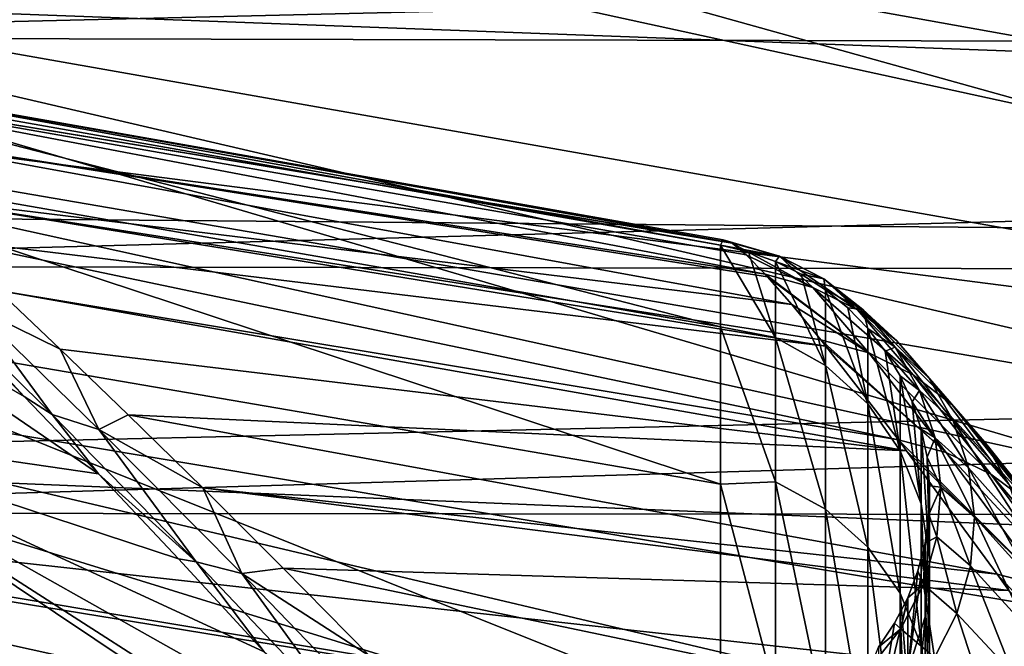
# Model space of a CAD drawing. Header units: metres. Extents: x -22 to 73, y -229 to 22.
# Tile 431 of 447: x 55.1 to 57.05, y 17.46 to 18.7. Entities that reach past the tile are written whole.
import ezdxf

# ---------------------------------------------------------------- set-up
doc = ezdxf.new("R2010")
doc.units = ezdxf.units.M
doc.layers.add('solid_509500_SW0001', color=7, linetype='CONTINUOUS')

msp = doc.modelspace()

# ---------------------------------------------------------------- linework, layer by layer
at = {"layer": 'solid_509500_SW0001'}
for points in [[(61.099998, 18.585415, 64.566002), (53.599998, 20.164476, 64.90905), (53.599998, 19.806295, 63.114254)], [(61.099998, 18.585415, 64.566002), (61.099998, 18.722744, 65.417595), (53.599998, 20.164476, 64.90905)], [(59.599998, 18.402672, 73.475548), (53.599998, 19.508614, 73.964409), (53.599998, 19.964752, 72.191483)], [(59.621582, 18.498983, 73.124634), (59.599998, 18.402672, 73.475548), (53.599998, 19.964752, 72.191483)], [(59.688492, 18.581976, 72.761391), (59.621582, 18.498983, 73.124634), (53.599998, 19.964752, 72.191483)], [(59.805859, 18.651215, 72.380966), (59.688492, 18.581976, 72.761391), (53.599998, 19.964752, 72.191483)], [(59.981289, 18.705238, 71.978897), (59.805859, 18.651215, 72.380966), (53.599998, 19.964752, 72.191483)], [(61.099998, 18.195206, 62.886829), (53.599998, 19.806295, 63.114254), (53.599998, 19.288593, 61.358448)], [(61.099998, 18.409513, 63.722176), (61.099998, 18.585415, 64.566002), (53.599998, 19.806295, 63.114254)], [(61.099998, 18.195206, 62.886829), (61.099998, 18.409513, 63.722176), (53.599998, 19.806295, 63.114254)], [(59.599998, 17.83671, 75.105759), (53.599998, 18.895386, 75.689224), (53.599998, 19.508614, 73.964409)], [(59.599998, 18.138485, 74.295662), (53.599998, 19.508614, 73.964409), (59.599998, 18.402672, 73.475548)], [(59.599998, 17.83671, 75.105759), (53.599998, 19.508614, 73.964409), (59.599998, 18.138485, 74.295662)], [(61.099998, 17.653446, 61.249756), (53.599998, 19.288593, 61.358448), (53.599998, 18.61553, 59.656017)], [(61.099998, 17.942911, 62.061825), (61.099998, 18.195206, 62.886829), (53.599998, 19.288593, 61.358448)], [(61.099998, 17.653446, 61.249756), (61.099998, 17.942911, 62.061825), (53.599998, 19.288593, 61.358448)], [(53.799999, 19.076483, 76.779968), (53.799999, 18.663363, 77.626991), (69.21067, 19.032829, 76.874199)], [(53.799999, 18.663363, 77.626991), (69.212181, 18.627522, 77.696152), (69.21067, 19.032829, 76.874199)], [(53.799999, 18.758446, 58.559624), (69.193947, 19.030495, 59.120796), (69.193428, 18.184229, 57.49601)], [(59.599998, 17.125511, 76.680832), (53.599998, 18.130226, 77.351738), (53.599998, 18.895386, 75.689224)], [(59.599998, 17.498804, 75.901382), (53.599998, 18.895386, 75.689224), (59.599998, 17.83671, 75.105759)], [(59.599998, 17.125511, 76.680832), (53.599998, 18.895386, 75.689224), (59.599998, 17.498804, 75.901382)], [(53.799999, 18.316017, 57.727535), (53.799999, 18.758446, 58.559624), (69.193428, 18.184229, 57.49601)], [(53.799999, 18.663363, 77.626991), (53.799999, 18.212656, 78.45462), (69.212181, 18.627522, 77.696152)], [(61.099998, 16.964737, 59.668873), (53.599998, 18.61553, 59.656017), (53.599998, 17.792845, 58.02129)], [(61.099998, 17.327251, 60.451733), (61.099998, 17.653446, 61.249756), (53.599998, 18.61553, 59.656017)], [(61.099998, 16.964737, 59.668873), (61.099998, 17.327251, 60.451733), (53.599998, 18.61553, 59.656017)], [(53.799999, 18.212656, 78.45462), (69.2136, 18.186735, 78.499649), (69.212181, 18.627522, 77.696152)], [(54.515816, 18.612375, 67.635651), (56.486824, 18.253136, 67.053543), (54.493797, 18.604088, 67.035347)], [(54.493797, 18.604088, 67.035347), (56.486824, 18.253136, 67.053543), (56.486824, 18.092089, 65.402107)], [(54.493797, 18.439945, 65.352158), (54.493797, 18.604088, 67.035347), (56.486824, 18.092089, 65.402107)], [(54.515816, 18.612375, 67.635651), (56.492325, 18.263838, 67.41993), (56.486824, 18.253136, 67.053543)], [(54.515816, 18.612375, 67.635651), (56.508816, 18.257936, 67.786026), (56.492325, 18.263838, 67.41993)], [(54.515816, 18.612375, 67.635651), (54.582348, 18.574505, 68.238312), (56.508816, 18.257936, 67.786026)], [(54.582348, 18.574505, 68.238312), (56.51004, 18.257128, 67.806183), (56.508816, 18.257936, 67.786026)], [(54.582348, 18.574505, 68.238312), (56.57497, 18.195866, 68.517761), (56.5373, 18.234434, 68.162636)], [(54.582348, 18.574505, 68.238312), (54.694813, 18.48856, 68.845955), (56.57497, 18.195866, 68.517761)], [(54.582348, 18.574505, 68.238312), (56.5373, 18.234434, 68.162636), (56.51004, 18.257128, 67.806183)], [(54.694813, 18.48856, 68.845955), (56.579552, 18.190868, 68.555153), (56.57497, 18.195866, 68.517761)], [(54.694813, 18.48856, 68.845955), (56.627422, 18.136175, 68.900169), (56.579552, 18.190868, 68.555153)], [(54.694813, 18.48856, 68.845955), (54.854065, 18.352461, 69.454407), (56.627422, 18.136175, 68.900169)], [(54.493797, 18.439945, 65.352158), (56.486824, 18.092089, 65.402107), (56.486824, 17.78194, 63.772079)], [(54.493797, 18.123835, 63.690788), (54.493797, 18.439945, 65.352158), (56.486824, 17.78194, 63.772079)], [(54.854065, 18.352461, 69.454407), (56.685024, 18.06633, 69.242287), (56.627422, 18.136175, 68.900169)], [(54.854065, 18.352461, 69.454407), (56.694698, 18.054293, 69.294388), (56.685024, 18.06633, 69.242287)], [(54.854065, 18.352461, 69.454407), (54.951618, 18.264824, 69.757622), (56.694698, 18.054293, 69.294388)], [(53.799999, 17.8367, 56.916134), (53.799999, 18.316017, 57.727535), (69.193428, 18.184229, 57.49601)], [(54.951618, 18.264824, 69.757622), (56.838116, 17.869017, 69.951462), (56.694698, 18.054293, 69.294388)], [(54.951618, 18.264824, 69.757622), (55.06142, 18.163538, 70.059952), (56.838116, 17.869017, 69.951462)], [(56.492325, 18.263838, 67.41993), (56.603344, 18.231506, 67.784966), (56.486824, 18.253136, 67.053543)], [(56.486824, 18.253136, 67.053543), (56.542007, 18.24016, 67.054214), (56.595367, 18.07131, 65.484802)], [(56.486824, 18.092089, 65.402107), (56.486824, 18.253136, 67.053543), (56.595367, 18.07131, 65.484802)], [(56.603344, 18.231506, 67.784966), (56.542007, 18.24016, 67.054214), (56.486824, 18.253136, 67.053543)], [(56.492325, 18.263838, 67.41993), (56.508816, 18.257936, 67.786026), (56.603344, 18.231506, 67.784966)], [(56.669495, 18.169645, 68.514275), (56.603344, 18.231506, 67.784966), (56.508816, 18.257936, 67.786026)], [(56.51004, 18.257128, 67.806183), (56.669495, 18.169645, 68.514275), (56.508816, 18.257936, 67.786026)], [(56.51004, 18.257128, 67.806183), (56.5373, 18.234434, 68.162636), (56.669495, 18.169645, 68.514275)], [(55.259266, 17.80201, 71.153893), (54.626633, 18.234938, 71.095657), (54.626633, 17.894449, 72.678116)], [(55.112923, 17.954586, 70.843826), (54.97855, 18.091921, 70.530029), (54.626633, 18.234938, 71.095657)], [(55.259266, 17.80201, 71.153893), (55.112923, 17.954586, 70.843826), (54.626633, 18.234938, 71.095657)], [(56.5373, 18.234434, 68.162636), (56.57497, 18.195866, 68.517761), (56.669495, 18.169645, 68.514275)], [(56.542007, 18.24016, 67.054214), (56.595367, 18.221027, 67.055206), (56.595367, 18.07131, 65.484802)], [(56.603344, 18.231506, 67.784966), (56.595367, 18.221027, 67.055206), (56.542007, 18.24016, 67.054214)], [(56.603344, 18.231506, 67.784966), (56.690884, 18.187128, 67.783241), (56.595367, 18.221027, 67.055206)], [(56.757038, 18.12561, 68.508499), (56.690884, 18.187128, 67.783241), (56.603344, 18.231506, 67.784966)], [(56.669495, 18.169645, 68.514275), (56.757038, 18.12561, 68.508499), (56.603344, 18.231506, 67.784966)], [(53.799999, 18.212656, 78.45462), (53.799999, 17.725273, 79.2612), (69.2136, 18.186735, 78.499649)], [(56.693985, 18.016031, 65.492493), (56.595367, 18.07131, 65.484802), (56.595367, 18.221027, 67.055206)], [(56.646259, 18.195959, 67.056511), (56.693985, 18.016031, 65.492493), (56.595367, 18.221027, 67.055206)], [(56.690884, 18.187128, 67.783241), (56.646259, 18.195959, 67.056511), (56.595367, 18.221027, 67.055206)], [(56.779545, 18.04055, 69.236366), (56.669495, 18.169645, 68.514275), (56.57497, 18.195866, 68.517761)], [(56.579552, 18.190868, 68.555153), (56.779545, 18.04055, 69.236366), (56.57497, 18.195866, 68.517761)], [(56.579552, 18.190868, 68.555153), (56.627422, 18.136175, 68.900169), (56.779545, 18.04055, 69.236366)], [(56.646259, 18.195959, 67.056511), (56.693985, 18.165291, 67.058098), (56.693985, 18.016031, 65.492493)], [(56.690884, 18.187128, 67.783241), (56.693985, 18.165291, 67.058098), (56.646259, 18.195959, 67.056511)], [(53.799999, 17.725273, 79.2612), (69.214699, 17.711315, 79.283142), (69.2136, 18.186735, 78.499649)], [(53.799999, 17.8367, 56.916134), (69.193428, 18.184229, 57.49601), (69.193031, 17.199686, 55.951317)], [(54.915146, 18.169039, 70.276817), (54.97855, 18.091921, 70.530029), (55.112923, 17.954586, 70.843826)], [(54.915146, 18.169039, 70.276817), (55.112923, 17.954586, 70.843826), (55.167999, 17.918901, 70.849937)], [(54.915146, 18.169039, 70.276817), (55.167999, 17.918901, 70.849937), (55.00935, 18.133778, 70.228546)], [(56.867085, 17.997246, 69.226509), (56.757038, 18.12561, 68.508499), (56.669495, 18.169645, 68.514275)], [(56.779545, 18.04055, 69.236366), (56.867085, 17.997246, 69.226509), (56.669495, 18.169645, 68.514275)], [(56.690884, 18.187128, 67.783241), (56.768059, 18.126514, 67.780884), (56.693985, 18.165291, 67.058098)], [(56.834213, 18.065466, 68.500603), (56.768059, 18.126514, 67.780884), (56.690884, 18.187128, 67.783241)], [(56.757038, 18.12561, 68.508499), (56.834213, 18.065466, 68.500603), (56.690884, 18.187128, 67.783241)], [(55.00935, 18.133778, 70.228546), (55.183632, 18.048222, 70.360825), (55.06142, 18.163538, 70.059952)], [(55.06142, 18.163538, 70.059952), (56.854214, 17.847603, 70.015228), (56.838116, 17.869017, 69.951462)], [(55.06142, 18.163538, 70.059952), (55.183632, 18.048222, 70.360825), (56.854214, 17.847603, 70.015228)], [(56.693985, 18.165291, 67.058098), (56.737919, 18.129421, 67.059959), (56.777504, 17.94018, 65.503052)], [(56.693985, 18.016031, 65.492493), (56.693985, 18.165291, 67.058098), (56.777504, 17.94018, 65.503052)], [(56.768059, 18.126514, 67.780884), (56.737919, 18.129421, 67.059959), (56.693985, 18.165291, 67.058098)], [(59.599998, 16.274378, 78.187477), (53.599998, 17.218668, 78.93972), (53.599998, 18.130226, 77.351738)], [(59.599998, 16.717043, 77.443542), (53.599998, 18.130226, 77.351738), (59.599998, 17.125511, 76.680832)], [(59.599998, 16.274378, 78.187477), (53.599998, 18.130226, 77.351738), (59.599998, 16.717043, 77.443542)], [(55.260254, 17.889351, 70.794556), (55.183632, 18.048222, 70.360825), (55.00935, 18.133778, 70.228546)], [(55.167999, 17.918901, 70.849937), (55.260254, 17.889351, 70.794556), (55.00935, 18.133778, 70.228546)], [(56.627422, 18.136175, 68.900169), (56.685024, 18.06633, 69.242287), (56.779545, 18.04055, 69.236366)], [(56.737919, 18.129421, 67.059959), (56.777504, 18.088812, 67.062065), (56.777504, 17.94018, 65.503052)], [(56.768059, 18.126514, 67.780884), (56.777504, 18.088812, 67.062065), (56.737919, 18.129421, 67.059959)], [(54.493797, 18.123835, 63.690788), (56.486824, 17.78194, 63.772079), (56.486824, 17.325247, 62.176895)], [(54.493797, 17.65836, 62.064934), (54.493797, 18.123835, 63.690788), (56.486824, 17.325247, 62.176895)], [(56.94426, 17.938097, 69.213058), (56.834213, 18.065466, 68.500603), (56.757038, 18.12561, 68.508499)], [(56.867085, 17.997246, 69.226509), (56.94426, 17.938097, 69.213058), (56.757038, 18.12561, 68.508499)], [(56.768059, 18.126514, 67.780884), (56.831894, 18.052002, 67.777992), (56.777504, 18.088812, 67.062065)], [(56.898052, 17.991531, 68.490898), (56.831894, 18.052002, 67.777992), (56.768059, 18.126514, 67.780884)], [(56.834213, 18.065466, 68.500603), (56.898052, 17.991531, 68.490898), (56.768059, 18.126514, 67.780884)], [(56.486824, 18.092089, 65.402107), (56.595367, 18.07131, 65.484802), (56.595367, 17.786499, 63.933193)], [(56.486824, 17.78194, 63.772079), (56.486824, 18.092089, 65.402107), (56.595367, 17.786499, 63.933193)], [(56.693985, 17.732094, 63.945633), (56.595367, 17.786499, 63.933193), (56.595367, 18.07131, 65.484802)], [(56.693985, 17.732094, 63.945633), (56.595367, 18.07131, 65.484802), (56.693985, 18.016031, 65.492493)], [(56.777504, 18.088812, 67.062065), (56.812225, 18.043982, 67.064384), (56.841633, 17.847649, 65.51593)], [(56.777504, 17.94018, 65.503052), (56.777504, 18.088812, 67.062065), (56.841633, 17.847649, 65.51593)], [(56.831894, 18.052002, 67.777992), (56.812225, 18.043982, 67.064384), (56.777504, 18.088812, 67.062065)], [(56.932629, 17.843927, 69.943077), (56.779545, 18.04055, 69.236366), (56.685024, 18.06633, 69.242287)], [(56.694698, 18.054293, 69.294388), (56.932629, 17.843927, 69.943077), (56.685024, 18.06633, 69.242287)], [(56.694698, 18.054293, 69.294388), (56.838116, 17.869017, 69.951462), (56.932629, 17.843927, 69.943077)], [(56.831894, 18.052002, 67.777992), (56.879932, 17.966463, 67.774666), (56.812225, 18.043982, 67.064384)], [(56.946091, 17.906656, 68.479759), (56.879932, 17.966463, 67.774666), (56.831894, 18.052002, 67.777992)], [(56.898052, 17.991531, 68.490898), (56.946091, 17.906656, 68.479759), (56.831894, 18.052002, 67.777992)], [(57.008099, 17.865387, 69.196518), (56.898052, 17.991531, 68.490898), (56.834213, 18.065466, 68.500603)], [(56.94426, 17.938097, 69.213058), (57.008099, 17.865387, 69.196518), (56.834213, 18.065466, 68.500603)], [(55.183632, 18.048222, 70.360825), (55.318283, 17.918566, 70.659386), (56.854214, 17.847603, 70.015228)], [(55.260254, 17.889351, 70.794556), (55.318283, 17.918566, 70.659386), (55.183632, 18.048222, 70.360825)], [(57.020168, 17.801764, 69.929131), (56.867085, 17.997246, 69.226509), (56.779545, 18.04055, 69.236366)], [(56.932629, 17.843927, 69.943077), (57.020168, 17.801764, 69.929131), (56.779545, 18.04055, 69.236366)], [(56.812225, 18.043982, 67.064384), (56.841633, 17.995514, 67.066902), (56.841633, 17.847649, 65.51593)], [(56.879932, 17.966463, 67.774666), (56.841633, 17.995514, 67.066902), (56.812225, 18.043982, 67.064384)], [(56.693985, 18.016031, 65.492493), (56.777504, 17.94018, 65.503052), (56.777504, 17.657436, 63.962704)], [(56.693985, 17.732094, 63.945633), (56.693985, 18.016031, 65.492493), (56.777504, 17.657436, 63.962704)], [(56.841633, 17.995514, 67.066902), (56.865353, 17.944029, 67.069572), (56.88308, 17.743191, 65.530472)], [(56.841633, 17.847649, 65.51593), (56.841633, 17.995514, 67.066902), (56.88308, 17.743191, 65.530472)], [(56.879932, 17.966463, 67.774666), (56.865353, 17.944029, 67.069572), (56.841633, 17.995514, 67.066902)], [(57.097343, 17.744173, 69.910072), (56.94426, 17.938097, 69.213058), (56.867085, 17.997246, 69.226509)], [(57.020168, 17.801764, 69.929131), (57.097343, 17.744173, 69.910072), (56.867085, 17.997246, 69.226509)], [(57.056137, 17.781916, 69.177528), (56.946091, 17.906656, 68.479759), (56.898052, 17.991531, 68.490898)], [(57.008099, 17.865387, 69.196518), (57.056137, 17.781916, 69.177528), (56.898052, 17.991531, 68.490898)], [(55.167999, 17.918901, 70.849937), (55.112923, 17.954586, 70.843826), (55.259266, 17.80201, 71.153893)], [(56.879932, 17.966463, 67.774666), (56.91032, 17.873196, 67.771034), (56.865353, 17.944029, 67.069572)], [(56.976479, 17.81411, 68.467613), (56.91032, 17.873196, 67.771034), (56.879932, 17.966463, 67.774666)], [(56.946091, 17.906656, 68.479759), (56.976479, 17.81411, 68.467613), (56.879932, 17.966463, 67.774666)], [(56.777504, 17.94018, 65.503052), (56.841633, 17.847649, 65.51593), (56.841633, 17.566364, 63.983528)], [(56.777504, 17.657436, 63.962704), (56.777504, 17.94018, 65.503052), (56.841633, 17.566364, 63.983528)], [(56.865353, 17.944029, 67.069572), (56.88308, 17.89019, 67.072365), (56.88308, 17.743191, 65.530472)], [(56.91032, 17.873196, 67.771034), (56.88308, 17.89019, 67.072365), (56.865353, 17.944029, 67.069572)], [(57.161182, 17.673378, 69.886658), (57.008099, 17.865387, 69.196518), (56.94426, 17.938097, 69.213058)], [(57.097343, 17.744173, 69.910072), (57.161182, 17.673378, 69.886658), (56.94426, 17.938097, 69.213058)], [(55.167999, 17.918901, 70.849937), (55.259266, 17.80201, 71.153893), (55.452038, 17.628592, 71.387032)], [(55.167999, 17.918901, 70.849937), (55.452038, 17.628592, 71.387032), (55.260254, 17.889351, 70.794556)], [(55.260254, 17.889351, 70.794556), (55.465214, 17.774439, 70.954445), (55.318283, 17.918566, 70.659386)], [(55.318283, 17.918566, 70.659386), (57.032906, 17.604179, 70.637131), (56.854214, 17.847603, 70.015228)], [(55.318283, 17.918566, 70.659386), (55.465214, 17.774439, 70.954445), (57.032906, 17.604179, 70.637131)], [(57.086525, 17.690901, 69.156822), (56.976479, 17.81411, 68.467613), (56.946091, 17.906656, 68.479759)], [(57.056137, 17.781916, 69.177528), (57.086525, 17.690901, 69.156822), (56.946091, 17.906656, 68.479759)], [(56.034626, 16.952274, 72.439812), (54.626633, 17.894449, 72.678116), (54.626633, 17.416908, 74.224739)], [(55.417282, 17.63414, 71.459007), (55.259266, 17.80201, 71.153893), (54.626633, 17.894449, 72.678116)], [(55.586666, 17.450962, 71.757973), (55.417282, 17.63414, 71.459007), (54.626633, 17.894449, 72.678116)], [(55.767139, 17.252434, 72.049721), (55.586666, 17.450962, 71.757973), (54.626633, 17.894449, 72.678116)], [(55.95533, 17.041969, 72.328934), (55.767139, 17.252434, 72.049721), (54.626633, 17.894449, 72.678116)], [(56.034626, 16.952274, 72.439812), (55.95533, 17.041969, 72.328934), (54.626633, 17.894449, 72.678116)], [(55.542358, 17.605343, 71.325745), (55.465214, 17.774439, 70.954445), (55.260254, 17.889351, 70.794556)], [(55.452038, 17.628592, 71.387032), (55.542358, 17.605343, 71.325745), (55.260254, 17.889351, 70.794556)], [(56.88308, 17.89019, 67.072365), (56.894585, 17.834694, 67.075241), (56.899715, 17.632174, 65.545921)], [(56.88308, 17.743191, 65.530472), (56.88308, 17.89019, 67.072365), (56.899715, 17.632174, 65.545921)], [(56.91032, 17.873196, 67.771034), (56.894585, 17.834694, 67.075241), (56.88308, 17.89019, 67.072365)], [(57.127399, 17.580059, 70.626266), (56.932629, 17.843927, 69.943077), (56.838116, 17.869017, 69.951462)], [(56.854214, 17.847603, 70.015228), (57.127399, 17.580059, 70.626266), (56.838116, 17.869017, 69.951462)], [(56.91032, 17.873196, 67.771034), (56.921886, 17.775791, 67.76725), (56.894585, 17.834694, 67.075241)], [(56.988045, 17.717461, 68.454926), (56.921886, 17.775791, 67.76725), (56.91032, 17.873196, 67.771034)], [(56.976479, 17.81411, 68.467613), (56.988045, 17.717461, 68.454926), (56.91032, 17.873196, 67.771034)], [(57.209221, 17.592108, 69.859764), (57.056137, 17.781916, 69.177528), (57.008099, 17.865387, 69.196518)], [(57.161182, 17.673378, 69.886658), (57.209221, 17.592108, 69.859764), (57.008099, 17.865387, 69.196518)], [(56.841633, 17.847649, 65.51593), (56.88308, 17.743191, 65.530472), (56.88308, 17.463552, 64.007034)], [(56.841633, 17.566364, 63.983528), (56.841633, 17.847649, 65.51593), (56.88308, 17.463552, 64.007034)], [(56.854214, 17.847603, 70.015228), (57.032906, 17.604179, 70.637131), (57.127399, 17.580059, 70.626266)], [(57.214939, 17.539474, 70.608231), (57.020168, 17.801764, 69.929131), (56.932629, 17.843927, 69.943077)], [(57.127399, 17.580059, 70.626266), (57.214939, 17.539474, 70.608231), (56.932629, 17.843927, 69.943077)], [(53.799999, 17.321465, 56.127052), (53.799999, 17.8367, 56.916134), (69.193031, 17.199686, 55.951317)], [(56.894585, 17.834694, 67.075241), (56.899715, 17.778254, 67.078163), (56.899715, 17.632174, 65.545921)], [(56.921886, 17.775791, 67.76725), (56.899715, 17.778254, 67.078163), (56.894585, 17.834694, 67.075241)], [(55.452038, 17.628592, 71.387032), (55.259266, 17.80201, 71.153893), (55.417282, 17.63414, 71.459007)], [(57.098091, 17.59585, 69.135201), (56.988045, 17.717461, 68.454926), (56.976479, 17.81411, 68.467613)], [(57.086525, 17.690901, 69.156822), (57.098091, 17.59585, 69.135201), (56.976479, 17.81411, 68.467613)], [(57.292114, 17.484045, 70.583595), (57.097343, 17.744173, 69.910072), (57.020168, 17.801764, 69.929131)], [(57.214939, 17.539474, 70.608231), (57.292114, 17.484045, 70.583595), (57.020168, 17.801764, 69.929131)], [(61.099998, 16.135054, 58.157742), (53.599998, 17.792845, 58.02129), (53.599998, 16.826427, 56.46608)], [(61.099998, 16.567028, 58.903652), (61.099998, 16.964737, 59.668873), (53.599998, 17.792845, 58.02129)], [(61.099998, 16.135054, 58.157742), (61.099998, 16.567028, 58.903652), (53.599998, 17.792845, 58.02129)], [(56.486824, 17.78194, 63.772079), (56.595367, 17.786499, 63.933193), (56.595367, 17.368725, 62.411991)], [(56.486824, 17.325247, 62.176895), (56.486824, 17.78194, 63.772079), (56.595367, 17.368725, 62.411991)], [(56.693985, 17.315598, 62.429085), (56.595367, 17.368725, 62.411991), (56.595367, 17.786499, 63.933193)], [(56.693985, 17.315598, 62.429085), (56.595367, 17.786499, 63.933193), (56.693985, 17.732094, 63.945633)], [(55.465214, 17.774439, 70.954445), (57.056232, 17.571749, 70.709038), (57.032906, 17.604179, 70.637131)], [(55.465214, 17.774439, 70.954445), (55.624203, 17.615778, 71.24485), (57.056232, 17.571749, 70.709038)], [(55.542358, 17.605343, 71.325745), (55.624203, 17.615778, 71.24485), (55.465214, 17.774439, 70.954445)], [(56.899715, 17.778254, 67.078163), (56.898411, 17.721594, 67.081108), (56.890682, 17.520296, 65.561493)], [(56.899715, 17.632174, 65.545921), (56.899715, 17.778254, 67.078163), (56.890682, 17.520296, 65.561493)], [(56.921886, 17.775791, 67.76725), (56.898411, 17.721594, 67.081108), (56.899715, 17.778254, 67.078163)], [(56.921886, 17.775791, 67.76725), (56.914185, 17.678005, 67.763451), (56.898411, 17.721594, 67.081108)], [(56.980343, 17.620434, 68.442192), (56.914185, 17.678005, 67.763451), (56.921886, 17.775791, 67.76725)], [(56.988045, 17.717461, 68.454926), (56.980343, 17.620434, 68.442192), (56.921886, 17.775791, 67.76725)], [(56.88308, 17.743191, 65.530472), (56.899715, 17.632174, 65.545921), (56.899715, 17.354284, 64.032021)], [(56.88308, 17.463552, 64.007034), (56.88308, 17.743191, 65.530472), (56.899715, 17.354284, 64.032021)], [(53.799999, 17.725273, 79.2612), (53.799999, 17.202192, 80.045105), (69.214699, 17.711315, 79.283142)], [(56.693985, 17.732094, 63.945633), (56.777504, 17.657436, 63.962704), (56.777504, 17.242693, 62.452538)], [(56.693985, 17.315598, 62.429085), (56.693985, 17.732094, 63.945633), (56.777504, 17.242693, 62.452538)], [(56.898411, 17.721594, 67.081108), (56.890682, 17.665449, 67.084015), (56.890682, 17.520296, 65.561493)], [(56.914185, 17.678005, 67.763451), (56.890682, 17.665449, 67.084015), (56.898411, 17.721594, 67.081108)], [(53.799999, 17.202192, 80.045105), (69.215134, 17.202192, 80.045105), (69.214699, 17.711315, 79.283142)], [(57.090389, 17.500429, 69.113487), (56.980343, 17.620434, 68.442192), (56.988045, 17.717461, 68.454926)], [(57.098091, 17.59585, 69.135201), (57.090389, 17.500429, 69.113487), (56.988045, 17.717461, 68.454926)], [(56.890682, 17.665449, 67.084015), (56.876637, 17.610538, 67.086861), (56.856449, 17.413307, 65.576385)], [(56.890682, 17.520296, 65.561493), (56.890682, 17.665449, 67.084015), (56.856449, 17.413307, 65.576385)], [(56.887512, 17.583609, 67.759781), (56.876637, 17.610538, 67.086861), (56.890682, 17.665449, 67.084015)], [(56.914185, 17.678005, 67.763451), (56.887512, 17.583609, 67.759781), (56.890682, 17.665449, 67.084015)], [(56.953671, 17.526768, 68.429893), (56.887512, 17.583609, 67.759781), (56.914185, 17.678005, 67.763451)], [(56.980343, 17.620434, 68.442192), (56.953671, 17.526768, 68.429893), (56.914185, 17.678005, 67.763451)], [(54.493797, 17.65836, 62.064934), (56.486824, 17.325247, 62.176895), (56.486824, 16.725773, 60.629704)], [(54.493797, 17.047358, 60.487995), (54.493797, 17.65836, 62.064934), (56.486824, 16.725773, 60.629704)], [(56.777504, 17.657436, 63.962704), (56.841633, 17.566364, 63.983528), (56.841633, 17.153759, 62.481152)], [(56.777504, 17.242693, 62.452538), (56.777504, 17.657436, 63.962704), (56.841633, 17.153759, 62.481152)], [(55.452038, 17.628592, 71.387032), (55.417282, 17.63414, 71.459007), (55.586666, 17.450962, 71.757973)], [(55.452038, 17.628592, 71.387032), (55.586666, 17.450962, 71.757973), (55.762833, 17.301975, 71.885658)], [(55.452038, 17.628592, 71.387032), (55.762833, 17.301975, 71.885658), (55.542358, 17.605343, 71.325745)], [(56.899715, 17.632174, 65.545921), (56.890682, 17.520296, 65.561493), (56.890682, 17.244171, 64.057198)], [(56.899715, 17.354284, 64.032021), (56.899715, 17.632174, 65.545921), (56.890682, 17.244171, 64.057198)], [(55.542358, 17.605343, 71.325745), (55.79509, 17.44248, 71.529572), (55.624203, 17.615778, 71.24485)], [(55.851295, 17.28548, 71.819626), (55.79509, 17.44248, 71.529572), (55.542358, 17.605343, 71.325745)], [(55.762833, 17.301975, 71.885658), (55.851295, 17.28548, 71.819626), (55.542358, 17.605343, 71.325745)], [(55.624203, 17.615778, 71.24485), (57.267635, 17.272343, 71.291824), (57.056232, 17.571749, 70.709038)], [(55.624203, 17.615778, 71.24485), (55.79509, 17.44248, 71.529572), (57.267635, 17.272343, 71.291824)], [(56.876637, 17.610538, 67.086861), (56.856449, 17.557573, 67.089607), (56.856449, 17.413307, 65.576385)], [(56.887512, 17.583609, 67.759781), (56.856449, 17.557573, 67.089607), (56.876637, 17.610538, 67.086861)], [(57.063717, 17.408314, 69.092537), (56.953671, 17.526768, 68.429893), (56.980343, 17.620434, 68.442192)], [(57.090389, 17.500429, 69.113487), (57.063717, 17.408314, 69.092537), (56.980343, 17.620434, 68.442192)], [(57.362087, 17.249506, 71.278473), (57.127399, 17.580059, 70.626266), (57.032906, 17.604179, 70.637131)], [(57.056232, 17.571749, 70.709038), (57.362087, 17.249506, 71.278473), (57.032906, 17.604179, 70.637131)], [(56.841633, 17.566364, 63.983528), (56.88308, 17.463552, 64.007034), (56.88308, 17.053364, 62.513451)], [(56.841633, 17.153759, 62.481152), (56.841633, 17.566364, 63.983528), (56.88308, 17.053364, 62.513451)], [(56.887512, 17.583609, 67.759781), (56.842899, 17.496239, 67.756378), (56.856449, 17.557573, 67.089607)], [(56.909054, 17.440075, 68.418518), (56.842899, 17.496239, 67.756378), (56.887512, 17.583609, 67.759781)], [(56.953671, 17.526768, 68.429893), (56.909054, 17.440075, 68.418518), (56.887512, 17.583609, 67.759781)], [(56.856449, 17.557573, 67.089607), (56.830383, 17.507233, 67.092216), (56.798771, 17.3167, 65.589828)], [(56.856449, 17.413307, 65.576385), (56.856449, 17.557573, 67.089607), (56.798771, 17.3167, 65.589828)], [(56.842899, 17.496239, 67.756378), (56.830383, 17.507233, 67.092216), (56.856449, 17.557573, 67.089607)], [(57.0191, 17.323055, 69.073143), (56.909054, 17.440075, 68.418518), (56.953671, 17.526768, 68.429893)], [(57.063717, 17.408314, 69.092537), (57.0191, 17.323055, 69.073143), (56.953671, 17.526768, 68.429893)], [(56.830383, 17.507233, 67.092216), (56.798771, 17.460165, 67.094658), (56.798771, 17.3167, 65.589828)], [(56.842899, 17.496239, 67.756378), (56.798771, 17.460165, 67.094658), (56.830383, 17.507233, 67.092216)], [(56.890682, 17.520296, 65.561493), (56.856449, 17.413307, 65.576385), (56.856449, 17.138866, 64.081276)], [(56.890682, 17.244171, 64.057198), (56.890682, 17.520296, 65.561493), (56.856449, 17.138866, 64.081276)], [(56.842899, 17.496239, 67.756378), (56.782059, 17.419262, 67.753387), (56.798771, 17.460165, 67.094658)], [(56.848217, 17.363693, 68.408493), (56.782059, 17.419262, 67.753387), (56.842899, 17.496239, 67.756378)], [(56.909054, 17.440075, 68.418518), (56.848217, 17.363693, 68.408493), (56.842899, 17.496239, 67.756378)], [(56.88308, 17.463552, 64.007034), (56.899715, 17.354284, 64.032021), (56.899715, 16.946663, 62.547779)], [(56.88308, 17.053364, 62.513451), (56.88308, 17.463552, 64.007034), (56.899715, 16.946663, 62.547779)]]:
    msp.add_3dface(points, dxfattribs=at)

doc.saveas('drawing.dxf')
